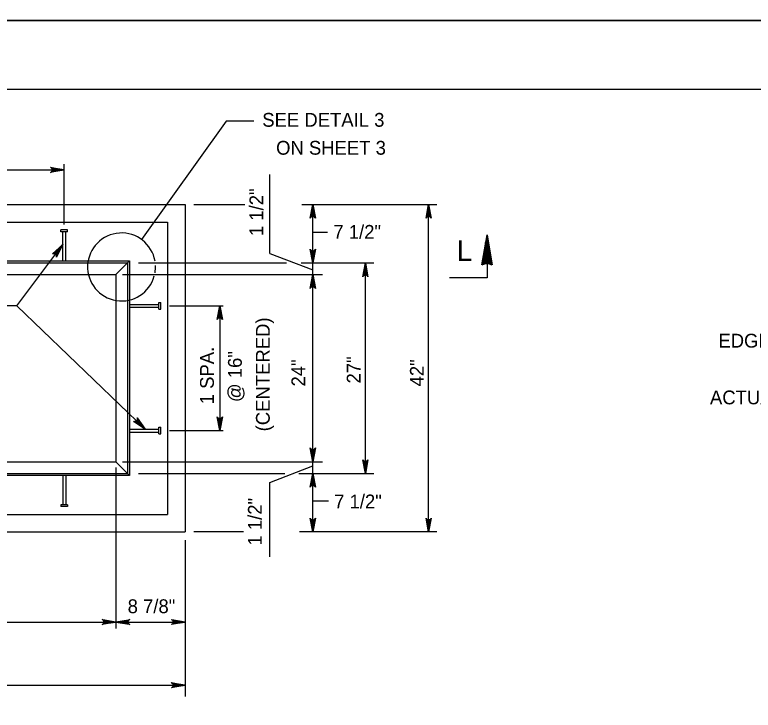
# Model space of a CAD drawing. Extents: x 2087776 to 2104538, y 970919 to 982612.
# Drawn here: x 2091278 to 2091805, y 980172 to 980668 of the extents above; entities that cross this region are included whole.
import ezdxf

# ---------------------------------------------------------------- set-up
doc = ezdxf.new("R2010")
doc.units = 0
doc.layers.add('1', color=7, linetype='Continuous')
doc.layers.add('PLT-BNDY', color=7, linetype='Continuous')

msp = doc.modelspace()

# ---------------------------------------------------------------- linework, layer by layer
at = {"layer": '1'}
for p, q in [((2091429.03, 980591.61), (2091368.74, 980507.42)), ((2091448.85, 980591.61), (2091429.03, 980591.61)), ((2091313.74, 980518.17), (2091313.74, 980561.16)), ((2090869.3, 980556.99), (2091313.74, 980556.99)), ((2091460.15, 980497.41), (2091460.15, 980553.79)), ((2090783.18, 980532.33), (2091399.85, 980532.33)), ((2091399.85, 980532.33), (2091399.85, 980299)), ((2091405.94, 980532.33), (2091442.48, 980532.33)), ((2091482.99, 980532.33), (2091579.23, 980532.33)), ((2091490.8, 980299), (2091490.8, 980532.33)), ((2091573.39, 980299), (2091573.39, 980532.33)), ((2091138.74, 980519.83), (2091387.35, 980519.83)), ((2091387.35, 980519.83), (2091387.35, 980311.5)), ((2091316.11, 980514.28), (2091311.36, 980514.28)), ((2091311.36, 980512.94), (2091311.36, 980514.28)), ((2091316.11, 980512.94), (2091316.11, 980514.28)), ((2091316.11, 980512.94), (2091311.36, 980512.94)), ((2091312.7, 980492.06), (2091312.7, 980512.94)), ((2091314.78, 980492.06), (2091314.78, 980512.94)), ((2091490.8, 980512.63), (2091501.23, 980512.63)), ((2091280.02, 980460.18), (2091312.7, 980503.75)), ((2091460.15, 980497.41), (2091490.8, 980485.73)), ((2090822.76, 980492.06), (2091360.27, 980492.06)), ((2090824.16, 980490.67), (2091358.88, 980490.67)), ((2091360.27, 980492.06), (2091350.54, 980482.33)), ((2091358.88, 980490.67), (2091358.88, 980340.67)), ((2091360.27, 980492.06), (2091360.27, 980339.27)), ((2091366.54, 980490.67), (2091472.04, 980490.67)), ((2091482.44, 980490.67), (2091534.34, 980490.67)), ((2091528.34, 980340.67), (2091528.34, 980490.67)), ((2091614.99, 980489.94), (2091614.99, 980480.07)), ((2090832.49, 980482.33), (2091350.54, 980482.33)), ((2091350.54, 980482.33), (2091350.54, 980349)), ((2091355.15, 980482.33), (2091497.72, 980482.33)), ((2091614.99, 980480.07), (2091588.29, 980480.07)), ((2091360.27, 980461.15), (2091381.15, 980461.15)), ((2091381.15, 980462.49), (2091382.49, 980462.49)), ((2091381.15, 980457.74), (2091381.15, 980462.49)), ((2091382.49, 980457.74), (2091382.49, 980462.49)), ((2091280.02, 980460.18), (2091187.64, 980460.18)), ((2091280.02, 980460.18), (2091371.48, 980372.26)), ((2091360.27, 980459.07), (2091381.15, 980459.07)), ((2091381.15, 980457.74), (2091382.49, 980457.74)), ((2091388.65, 980460.11), (2091426.98, 980460.11)), ((2091424.53, 980460.11), (2091424.53, 980371.22)), ((2091360.27, 980372.26), (2091381.15, 980372.26)), ((2091381.15, 980373.59), (2091382.49, 980373.59)), ((2091381.15, 980368.85), (2091381.15, 980373.59)), ((2091382.49, 980368.85), (2091382.49, 980373.59)), ((2091360.27, 980370.18), (2091381.15, 980370.18)), ((2091381.15, 980368.85), (2091382.49, 980368.85)), ((2091388.65, 980371.22), (2091426.98, 980371.22)), ((2090832.49, 980349), (2091350.54, 980349)), ((2091360.27, 980339.27), (2091350.54, 980349)), ((2091355.15, 980349), (2091497.72, 980349)), ((2091460.15, 980334.31), (2091490.8, 980345.99)), ((2090824.16, 980340.67), (2091358.88, 980340.67)), ((2091350.54, 980344.88), (2091350.54, 980230.26)), ((2091366.54, 980340.67), (2091470.94, 980340.67)), ((2091480.8, 980340.67), (2091534.34, 980340.67)), ((2091360.27, 980339.27), (2090822.76, 980339.27)), ((2091312.7, 980339.27), (2091312.7, 980318.39)), ((2091314.78, 980339.27), (2091314.78, 980318.39)), ((2091460.15, 980281.22), (2091460.15, 980334.31)), ((2091490.8, 980321.06), (2091501.93, 980321.06)), ((2091311.36, 980318.39), (2091311.36, 980317.06)), ((2091316.11, 980318.39), (2091311.36, 980318.39)), ((2091316.11, 980317.06), (2091311.36, 980317.06)), ((2091316.11, 980318.39), (2091316.11, 980317.06)), ((2091138.74, 980311.5), (2091387.35, 980311.5)), ((2090783.18, 980299), (2091399.85, 980299)), ((2091441.39, 980299), (2091405.94, 980299)), ((2091579.23, 980299), (2091481.34, 980299)), ((2091399.85, 980293.15), (2091399.85, 980181.73)), ((2091091.52, 980234.77), (2091399.85, 980234.77)), ((2090783.18, 980189.71), (2091399.85, 980189.71))]:
    msp.add_line(p, q, dxfattribs=at)
for points in [[(2093241.55, 978763.82), (2093241.55, 980614.22), (2090662.81, 980614.22), (2090662.81, 978763.82), (2093241.55, 978763.82), (2093241.55, 978850.3), (2092585.39, 978850.3), (2092585.39, 979062.5), (2093241.55, 979062.5), (2093241.55, 979157.53), (2092585.39, 979157.53), (2092585.39, 978763.82), (2092843.92, 978763.82), (2092843.92, 978850.3), (2092843.92, 978763.82), (2093096.55, 978763.82), (2093096.55, 978850.3), (2093096.55, 978809.9), (2093241.55, 978809.9)], [(2091313.74, 980556.99), (2091303.95, 980555.15), (2091304.33, 980555.41), (2091304.7, 980555.68), (2091304.9, 980556), (2091305.09, 980556.33), (2091305.15, 980556.66), (2091305.21, 980556.99), (2091305.15, 980557.32), (2091305.09, 980557.64), (2091304.9, 980557.97), (2091304.7, 980558.3), (2091304.33, 980558.56), (2091303.95, 980558.82), (2091313.74, 980556.99), (2091304.33, 980558.56), (2091304.7, 980558.3), (2091313.74, 980556.99), (2091304.9, 980557.97), (2091305.09, 980557.64), (2091313.74, 980556.99), (2091305.15, 980557.32), (2091305.21, 980556.99), (2091313.74, 980556.99), (2091305.15, 980556.66), (2091305.09, 980556.33), (2091313.74, 980556.99), (2091304.9, 980556), (2091304.7, 980555.68), (2091313.74, 980556.99), (2091304.33, 980555.41)], [(2091490.8, 980532.33), (2091492.64, 980522.55), (2091492.37, 980522.92), (2091492.11, 980523.3), (2091491.79, 980523.5), (2091491.46, 980523.69), (2091491.13, 980523.75), (2091490.8, 980523.8), (2091490.47, 980523.75), (2091490.15, 980523.69), (2091489.82, 980523.5), (2091489.49, 980523.3), (2091489.23, 980522.92), (2091488.97, 980522.55), (2091490.8, 980532.33), (2091489.23, 980522.92), (2091489.49, 980523.3), (2091490.8, 980532.33), (2091489.82, 980523.5), (2091490.15, 980523.69), (2091490.8, 980532.33), (2091490.47, 980523.75), (2091490.8, 980523.8), (2091490.8, 980532.33), (2091491.13, 980523.75), (2091491.46, 980523.69), (2091490.8, 980532.33), (2091491.79, 980523.5), (2091492.11, 980523.3), (2091490.8, 980532.33), (2091492.37, 980522.92)], [(2091573.39, 980532.33), (2091575.23, 980522.55), (2091574.97, 980522.92), (2091574.71, 980523.3), (2091574.38, 980523.5), (2091574.05, 980523.69), (2091573.72, 980523.75), (2091573.39, 980523.8), (2091573.07, 980523.75), (2091572.74, 980523.69), (2091572.41, 980523.5), (2091572.08, 980523.3), (2091571.82, 980522.92), (2091571.56, 980522.55), (2091573.39, 980532.33), (2091571.82, 980522.92), (2091572.08, 980523.3), (2091573.39, 980532.33), (2091572.41, 980523.5), (2091572.74, 980523.69), (2091573.39, 980532.33), (2091573.07, 980523.75), (2091573.39, 980523.8), (2091573.39, 980532.33), (2091573.72, 980523.75), (2091574.05, 980523.69), (2091573.39, 980532.33), (2091574.38, 980523.5), (2091574.71, 980523.3), (2091573.39, 980532.33), (2091574.97, 980522.92)], [(2091611.2, 980489.21), (2091614.99, 980510.7), (2091618.7, 980489.21), (2091618.21, 980489.44), (2091618.26, 980491.72), (2091617.78, 980494.5), (2091617.72, 980489.6), (2091617.23, 980489.69), (2091617.21, 980497.85), (2091616.71, 980500.74), (2091616.73, 980489.83), (2091616.19, 980489.93), (2091616.21, 980503.68), (2091615.64, 980506.96), (2091615.66, 980489.99), (2091615.18, 980489.97), (2091615.16, 980509.72), (2091614.99, 980510.68), (2091614.51, 980507.92), (2091614.63, 980490.03), (2091614.14, 980489.95), (2091614.02, 980505.17), (2091613.54, 980502.46), (2091613.54, 980489.87), (2091613.08, 980489.86), (2091613, 980499.39), (2091612.45, 980496.29), (2091612.5, 980489.69), (2091611.96, 980489.55), (2091612, 980493.71), (2091611.44, 980490.56), (2091611.56, 980489.36)], [(2091312.7, 980503.75), (2091308.25, 980494.84), (2091308.27, 980495.3), (2091308.29, 980495.76), (2091308.15, 980496.11), (2091308, 980496.46), (2091307.78, 980496.7), (2091307.55, 980496.95), (2091307.25, 980497.1), (2091306.96, 980497.25), (2091306.58, 980497.3), (2091306.2, 980497.34), (2091305.76, 980497.2), (2091305.33, 980497.05), (2091312.7, 980503.75), (2091305.76, 980497.2), (2091306.2, 980497.34), (2091312.7, 980503.75), (2091306.58, 980497.3), (2091306.96, 980497.25), (2091312.7, 980503.75), (2091307.25, 980497.1), (2091307.55, 980496.95), (2091312.7, 980503.75), (2091307.78, 980496.7), (2091308, 980496.46), (2091312.7, 980503.75), (2091308.15, 980496.11), (2091308.29, 980495.76), (2091312.7, 980503.75), (2091308.27, 980495.3)], [(2091490.8, 980490.67), (2091488.97, 980500.45), (2091489.23, 980500.08), (2091489.49, 980499.7), (2091489.82, 980499.5), (2091490.15, 980499.31), (2091490.47, 980499.25), (2091490.8, 980499.2), (2091491.13, 980499.25), (2091491.46, 980499.31), (2091491.79, 980499.5), (2091492.11, 980499.7), (2091492.37, 980500.08), (2091492.64, 980500.45), (2091490.8, 980490.67), (2091492.37, 980500.08), (2091492.11, 980499.7), (2091490.8, 980490.67), (2091491.79, 980499.5), (2091491.46, 980499.31), (2091490.8, 980490.67), (2091491.13, 980499.25), (2091490.8, 980499.2), (2091490.8, 980490.67), (2091490.47, 980499.25), (2091490.15, 980499.31), (2091490.8, 980490.67), (2091489.82, 980499.5), (2091489.49, 980499.7), (2091490.8, 980490.67), (2091489.23, 980500.08)], [(2091528.34, 980490.67), (2091530.17, 980480.88), (2091529.91, 980481.26), (2091529.65, 980481.64), (2091529.32, 980481.83), (2091528.99, 980482.02), (2091528.66, 980482.08), (2091528.34, 980482.14), (2091528.01, 980482.08), (2091527.68, 980482.02), (2091527.35, 980481.83), (2091527.02, 980481.64), (2091526.76, 980481.26), (2091526.5, 980480.88), (2091528.34, 980490.67), (2091526.76, 980481.26), (2091527.02, 980481.64), (2091528.34, 980490.67), (2091527.35, 980481.83), (2091527.68, 980482.02), (2091528.34, 980490.67), (2091528.01, 980482.08), (2091528.34, 980482.14), (2091528.34, 980490.67), (2091528.66, 980482.08), (2091528.99, 980482.02), (2091528.34, 980490.67), (2091529.32, 980481.83), (2091529.65, 980481.64), (2091528.34, 980490.67), (2091529.91, 980481.26)], [(2091490.8, 980482.33), (2091492.64, 980472.55), (2091492.37, 980472.92), (2091492.11, 980473.3), (2091491.79, 980473.5), (2091491.46, 980473.69), (2091491.13, 980473.75), (2091490.8, 980473.8), (2091490.47, 980473.75), (2091490.15, 980473.69), (2091489.82, 980473.5), (2091489.49, 980473.3), (2091489.23, 980472.92), (2091488.97, 980472.55), (2091490.8, 980482.33), (2091489.23, 980472.92), (2091489.49, 980473.3), (2091490.8, 980482.33), (2091489.82, 980473.5), (2091490.15, 980473.69), (2091490.8, 980482.33), (2091490.47, 980473.75), (2091490.8, 980473.8), (2091490.8, 980482.33), (2091491.13, 980473.75), (2091491.46, 980473.69), (2091490.8, 980482.33), (2091491.79, 980473.5), (2091492.11, 980473.3), (2091490.8, 980482.33), (2091492.37, 980472.92)], [(2091424.53, 980460.11), (2091426.36, 980450.33), (2091426.1, 980450.7), (2091425.84, 980451.08), (2091425.51, 980451.28), (2091425.19, 980451.47), (2091424.86, 980451.53), (2091424.53, 980451.58), (2091424.2, 980451.53), (2091423.87, 980451.47), (2091423.55, 980451.28), (2091423.22, 980451.08), (2091422.96, 980450.7), (2091422.7, 980450.33), (2091424.53, 980460.11), (2091422.96, 980450.7), (2091423.22, 980451.08), (2091424.53, 980460.11), (2091423.55, 980451.28), (2091423.87, 980451.47), (2091424.53, 980460.11), (2091424.2, 980451.53), (2091424.53, 980451.58), (2091424.53, 980460.11), (2091424.86, 980451.53), (2091425.19, 980451.47), (2091424.53, 980460.11), (2091425.51, 980451.28), (2091425.84, 980451.08), (2091424.53, 980460.11), (2091426.1, 980450.7)], [(2091371.48, 980372.26), (2091363.15, 980377.72), (2091363.61, 980377.65), (2091364.06, 980377.57), (2091364.43, 980377.68), (2091364.79, 980377.78), (2091365.06, 980377.97), (2091365.33, 980378.17), (2091365.52, 980378.45), (2091365.7, 980378.72), (2091365.79, 980379.09), (2091365.88, 980379.47), (2091365.79, 980379.92), (2091365.7, 980380.36), (2091371.48, 980372.26), (2091365.79, 980379.92), (2091365.88, 980379.47), (2091371.48, 980372.26), (2091365.79, 980379.09), (2091365.7, 980378.72), (2091371.48, 980372.26), (2091365.52, 980378.45), (2091365.33, 980378.17), (2091371.48, 980372.26), (2091365.06, 980377.97), (2091364.79, 980377.78), (2091371.48, 980372.26), (2091364.43, 980377.68), (2091364.06, 980377.57), (2091371.48, 980372.26), (2091363.61, 980377.65)], [(2091424.53, 980371.22), (2091422.7, 980381.01), (2091422.96, 980380.63), (2091423.22, 980380.25), (2091423.55, 980380.06), (2091423.87, 980379.86), (2091424.2, 980379.81), (2091424.53, 980379.75), (2091424.86, 980379.81), (2091425.19, 980379.86), (2091425.51, 980380.06), (2091425.84, 980380.25), (2091426.1, 980380.63), (2091426.36, 980381.01), (2091424.53, 980371.22), (2091426.1, 980380.63), (2091425.84, 980380.25), (2091424.53, 980371.22), (2091425.51, 980380.06), (2091425.19, 980379.86), (2091424.53, 980371.22), (2091424.86, 980379.81), (2091424.53, 980379.75), (2091424.53, 980371.22), (2091424.2, 980379.81), (2091423.87, 980379.86), (2091424.53, 980371.22), (2091423.55, 980380.06), (2091423.22, 980380.25), (2091424.53, 980371.22), (2091422.96, 980380.63)], [(2091490.8, 980349), (2091488.97, 980358.79), (2091489.23, 980358.41), (2091489.49, 980358.03), (2091489.82, 980357.84), (2091490.15, 980357.64), (2091490.47, 980357.59), (2091490.8, 980357.53), (2091491.13, 980357.59), (2091491.46, 980357.64), (2091491.79, 980357.84), (2091492.11, 980358.03), (2091492.37, 980358.41), (2091492.64, 980358.79), (2091490.8, 980349), (2091492.37, 980358.41), (2091492.11, 980358.03), (2091490.8, 980349), (2091491.79, 980357.84), (2091491.46, 980357.64), (2091490.8, 980349), (2091491.13, 980357.59), (2091490.8, 980357.53), (2091490.8, 980349), (2091490.47, 980357.59), (2091490.15, 980357.64), (2091490.8, 980349), (2091489.82, 980357.84), (2091489.49, 980358.03), (2091490.8, 980349), (2091489.23, 980358.41)], [(2091528.34, 980340.67), (2091526.5, 980350.45), (2091526.76, 980350.08), (2091527.02, 980349.7), (2091527.35, 980349.5), (2091527.68, 980349.31), (2091528.01, 980349.25), (2091528.34, 980349.2), (2091528.66, 980349.25), (2091528.99, 980349.31), (2091529.32, 980349.5), (2091529.65, 980349.7), (2091529.91, 980350.08), (2091530.17, 980350.45), (2091528.34, 980340.67), (2091529.91, 980350.08), (2091529.65, 980349.7), (2091528.34, 980340.67), (2091529.32, 980349.5), (2091528.99, 980349.31), (2091528.34, 980340.67), (2091528.66, 980349.25), (2091528.34, 980349.2), (2091528.34, 980340.67), (2091528.01, 980349.25), (2091527.68, 980349.31), (2091528.34, 980340.67), (2091527.35, 980349.5), (2091527.02, 980349.7), (2091528.34, 980340.67), (2091526.76, 980350.08)], [(2091490.8, 980340.67), (2091492.64, 980330.88), (2091492.37, 980331.26), (2091492.11, 980331.64), (2091491.79, 980331.83), (2091491.46, 980332.02), (2091491.13, 980332.08), (2091490.8, 980332.14), (2091490.47, 980332.08), (2091490.15, 980332.02), (2091489.82, 980331.83), (2091489.49, 980331.64), (2091489.23, 980331.26), (2091488.97, 980330.88), (2091490.8, 980340.67), (2091489.23, 980331.26), (2091489.49, 980331.64), (2091490.8, 980340.67), (2091489.82, 980331.83), (2091490.15, 980332.02), (2091490.8, 980340.67), (2091490.47, 980332.08), (2091490.8, 980332.14), (2091490.8, 980340.67), (2091491.13, 980332.08), (2091491.46, 980332.02), (2091490.8, 980340.67), (2091491.79, 980331.83), (2091492.11, 980331.64), (2091490.8, 980340.67), (2091492.37, 980331.26)], [(2091490.8, 980299), (2091488.97, 980308.79), (2091489.23, 980308.41), (2091489.49, 980308.03), (2091489.82, 980307.84), (2091490.15, 980307.64), (2091490.47, 980307.59), (2091490.8, 980307.53), (2091491.13, 980307.59), (2091491.46, 980307.64), (2091491.79, 980307.84), (2091492.11, 980308.03), (2091492.37, 980308.41), (2091492.64, 980308.79), (2091490.8, 980299), (2091492.37, 980308.41), (2091492.11, 980308.03), (2091490.8, 980299), (2091491.79, 980307.84), (2091491.46, 980307.64), (2091490.8, 980299), (2091491.13, 980307.59), (2091490.8, 980307.53), (2091490.8, 980299), (2091490.47, 980307.59), (2091490.15, 980307.64), (2091490.8, 980299), (2091489.82, 980307.84), (2091489.49, 980308.03), (2091490.8, 980299), (2091489.23, 980308.41)], [(2091573.39, 980299), (2091571.56, 980308.79), (2091571.82, 980308.41), (2091572.08, 980308.03), (2091572.41, 980307.84), (2091572.74, 980307.64), (2091573.07, 980307.59), (2091573.39, 980307.53), (2091573.72, 980307.59), (2091574.05, 980307.64), (2091574.38, 980307.84), (2091574.71, 980308.03), (2091574.97, 980308.41), (2091575.23, 980308.79), (2091573.39, 980299), (2091574.97, 980308.41), (2091574.71, 980308.03), (2091573.39, 980299), (2091574.38, 980307.84), (2091574.05, 980307.64), (2091573.39, 980299), (2091573.72, 980307.59), (2091573.39, 980307.53), (2091573.39, 980299), (2091573.07, 980307.59), (2091572.74, 980307.64), (2091573.39, 980299), (2091572.41, 980307.84), (2091572.08, 980308.03), (2091573.39, 980299), (2091571.82, 980308.41)], [(2091350.54, 980234.77), (2091340.76, 980232.93), (2091341.13, 980233.19), (2091341.51, 980233.46), (2091341.71, 980233.78), (2091341.9, 980234.11), (2091341.96, 980234.44), (2091342.01, 980234.77), (2091341.96, 980235.1), (2091341.9, 980235.42), (2091341.71, 980235.75), (2091341.51, 980236.08), (2091341.13, 980236.34), (2091340.76, 980236.6), (2091350.54, 980234.77), (2091341.13, 980236.34), (2091341.51, 980236.08), (2091350.54, 980234.77), (2091341.71, 980235.75), (2091341.9, 980235.42), (2091350.54, 980234.77), (2091341.96, 980235.1), (2091342.01, 980234.77), (2091350.54, 980234.77), (2091341.96, 980234.44), (2091341.9, 980234.11), (2091350.54, 980234.77), (2091341.71, 980233.78), (2091341.51, 980233.46), (2091350.54, 980234.77), (2091341.13, 980233.19)], [(2091350.54, 980234.77), (2091360.33, 980236.6), (2091359.95, 980236.34), (2091359.57, 980236.08), (2091359.38, 980235.75), (2091359.18, 980235.42), (2091359.13, 980235.1), (2091359.07, 980234.77), (2091359.13, 980234.44), (2091359.18, 980234.11), (2091359.38, 980233.78), (2091359.57, 980233.46), (2091359.95, 980233.19), (2091360.33, 980232.93), (2091350.54, 980234.77), (2091359.95, 980233.19), (2091359.57, 980233.46), (2091350.54, 980234.77), (2091359.38, 980233.78), (2091359.18, 980234.11), (2091350.54, 980234.77), (2091359.13, 980234.44), (2091359.07, 980234.77), (2091350.54, 980234.77), (2091359.13, 980235.1), (2091359.18, 980235.42), (2091350.54, 980234.77), (2091359.38, 980235.75), (2091359.57, 980236.08), (2091350.54, 980234.77), (2091359.95, 980236.34)], [(2091399.85, 980234.77), (2091390.06, 980232.93), (2091390.44, 980233.19), (2091390.82, 980233.46), (2091391.01, 980233.78), (2091391.21, 980234.11), (2091391.26, 980234.44), (2091391.32, 980234.77), (2091391.26, 980235.1), (2091391.21, 980235.42), (2091391.01, 980235.75), (2091390.82, 980236.08), (2091390.44, 980236.34), (2091390.06, 980236.6), (2091399.85, 980234.77), (2091390.44, 980236.34), (2091390.82, 980236.08), (2091399.85, 980234.77), (2091391.01, 980235.75), (2091391.21, 980235.42), (2091399.85, 980234.77), (2091391.26, 980235.1), (2091391.32, 980234.77), (2091399.85, 980234.77), (2091391.26, 980234.44), (2091391.21, 980234.11), (2091399.85, 980234.77), (2091391.01, 980233.78), (2091390.82, 980233.46), (2091399.85, 980234.77), (2091390.44, 980233.19)], [(2091399.85, 980189.71), (2091390.06, 980187.88), (2091390.44, 980188.14), (2091390.82, 980188.4), (2091391.01, 980188.73), (2091391.21, 980189.06), (2091391.26, 980189.38), (2091391.32, 980189.71), (2091391.26, 980190.04), (2091391.21, 980190.37), (2091391.01, 980190.7), (2091390.82, 980191.02), (2091390.44, 980191.28), (2091390.06, 980191.55), (2091399.85, 980189.71), (2091390.44, 980191.28), (2091390.82, 980191.02), (2091399.85, 980189.71), (2091391.01, 980190.7), (2091391.21, 980190.37), (2091399.85, 980189.71), (2091391.26, 980190.04), (2091391.32, 980189.71), (2091399.85, 980189.71), (2091391.26, 980189.38), (2091391.21, 980189.06), (2091399.85, 980189.71), (2091391.01, 980188.73), (2091390.82, 980188.4), (2091399.85, 980189.71), (2091390.44, 980188.14)]]:
    msp.add_lwpolyline(points, dxfattribs=at)
for centre, radius, start, end in [((2091354.54, 980487.81), 24.21, 9.9406, 344.5904), ((2091354.54, 980487.81), 24.21, 350.1406, 2.598), ((2091614.95, 980479.98), 9.95, 67.8762, 112.1238)]:
    msp.add_arc(centre, radius, start, end, dxfattribs=at)
at = {"layer": 'PLT-BNDY'}
for points in [[(2090534.86, 982612.25), (2093294.05, 982612.25), (2093294.05, 980663.43), (2090534.86, 980663.43)], [(2090534.86, 980663.43), (2093294.05, 980663.43), (2093294.05, 978714.61), (2090534.86, 978714.61)]]:
    msp.add_lwpolyline(points, close=True, dxfattribs=at)

# ---------------------------------------------------------------- texts
at = {"layer": '1'}
for s, height, p in [('SEE DETAIL 3', 9.8425, (2091454.83, 980587.73)), ('ON SHEET 3', 9.843, (2091464.68, 980567.81)), ('7 1/2"', 9.843, (2091505.5, 980507.87)), ('L', 14.76, (2091593.47, 980492.13)), ('EDGE OF PAVEMENT', 9.8425, (2091779.9, 980430.35)), ('ACTUAL SHOULDER SLOPE', 9.8425, (2091773.89, 980389.91)), ('7 1/2"', 9.843, (2091506.05, 980315.76))]:
    msp.add_text(s, height=height, dxfattribs=at).set_placement(p)
for s, rotation, p in [('1 1/2"', 90, (2091455.56, 980509.83)), ('(CENTERED)', 90, (2091460.16, 980370.65)), ('1 SPA.', 90, (2091420.32, 980389.95)), ('@ 16"', 90, (2091440.24, 980391.5)), ('24"', 90, (2091485.47, 980402.61)), ('27"', 90, (2091524.89, 980404.77)), ('42"', 90, (2091569.93, 980402.67)), ('1 1/2"', 90, (2091454.46, 980289.26)), ('8 7/8"', 360, (2091358.88, 980241.09))]:
    msp.add_text(s, height=9.843, rotation=rotation, dxfattribs=at).set_placement(p)

doc.saveas('drawing.dxf')
